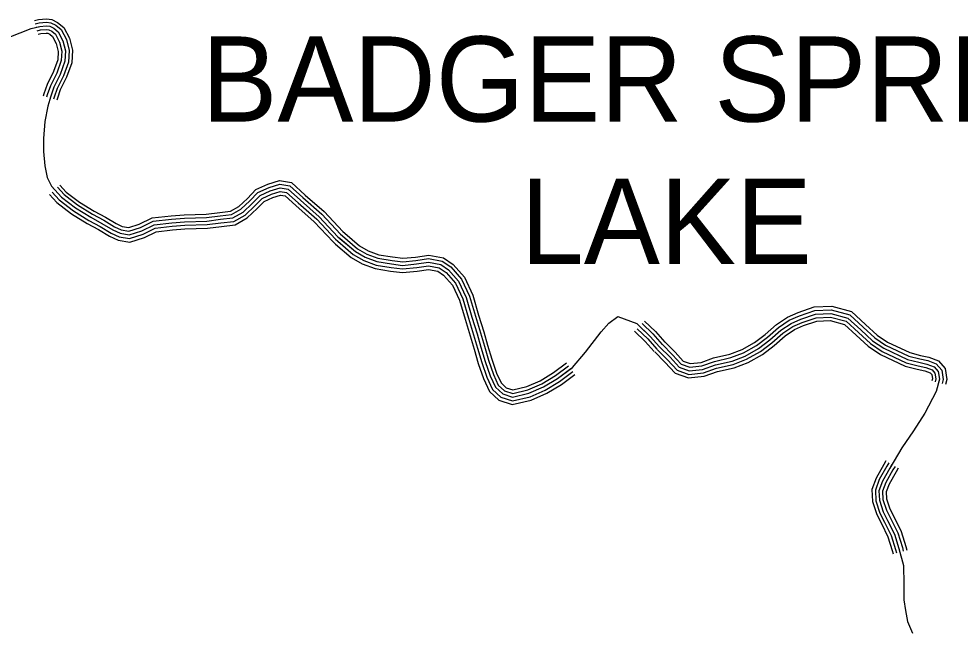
# Model space of a CAD drawing. Extents: x 1551132 to 1791609, y 378168 to 563823.
# Drawn here: x 1635413 to 1640663, y 406709 to 410129 of the extents above; entities that cross this region are included whole.
import ezdxf

# ---------------------------------------------------------------- set-up
doc = ezdxf.new("R2010")
doc.units = 0
doc.layers.add('DESIGN - DRAINAGE - Bridges and Cross Drains Size Text', color=7, linetype='Continuous')
doc.layers.add('SURVEY - DRAINAGE - Natural Features', color=7, linetype='Continuous')

msp = doc.modelspace()

# ---------------------------------------------------------------- linework, layer by layer
at = {"layer": 'SURVEY - DRAINAGE - Natural Features'}
for points in [[(1635359.718, 410026.692), (1635481.44, 410074.885), (1635529.898, 410087.352), (1635566.022, 410090.202), (1635585.938, 410087.56), (1635607.587, 410076.852), (1635632.887, 410056.01), (1635659.236, 410007.083), (1635673.311, 409950.54), (1635669.328, 409892.572), (1635642.811, 409819.295), (1635608.362, 409748.277), (1635590.654, 409698.759), (1635574.746, 409643.174), (1635557.813, 409557.572), (1635550.53, 409461.644), (1635550.063, 409389.542), (1635557.322, 409309.173), (1635571.13, 409244.622), (1635595.471, 409195.762), (1635651.394, 409133.877), (1635729.442, 409075.284), (1635813.69, 409022.499), (1635876.564, 408988.432), (1635937.371, 408952.431), (1635978.728, 408933.08), (1636028.502, 408925.472), (1636099.292, 408947.247), (1636168.49, 408981.098), (1636266.921, 408991.965), (1636337.161, 408997.732), (1636461.375, 409001.774), (1636537.748, 409011.349), (1636606.055, 409019.183), (1636663.196, 409051.409), (1636714.878, 409099.835), (1636758.435, 409144.52), (1636815.367, 409170.745), (1636869.957, 409187.029), (1636915.723, 409179.554), (1636983.638, 409117.277), (1637088.577, 409025.775), (1637192.833, 408914.256), (1637290.047, 408831.012), (1637344.996, 408799.203), (1637410.211, 408775.077), (1637491.826, 408762.452), (1637553.591, 408754.46), (1637629.898, 408762.035), (1637698.271, 408771.869), (1637765.903, 408759.685), (1637808.919, 408730.259), (1637864.767, 408666.374), (1637907.666, 408574.847), (1637939.957, 408465.636), (1637968.798, 408372.558), (1637990.256, 408297.74), (1638013.572, 408218.863), (1638040.821, 408137.861), (1638070.687, 408074.801), (1638111.428, 408037.433), (1638166.86, 408019.633), (1638257.633, 408040.766), (1638338.897, 408076.234), (1638416.571, 408123.827), (1638500.719, 408185.245), (1638573.7, 408271.056), (1638661.623, 408384.442), (1638703.247, 408431.185), (1638754.588, 408469.611), (1638859.31, 408430.202), (1638934.875, 408357.667), (1638986.932, 408299.907)], [(1635359.718, 410026.692), (1635481.44, 410074.885), (1635529.898, 410087.352), (1635566.022, 410090.202), (1635585.938, 410087.56), (1635607.587, 410076.852), (1635632.887, 410056.01), (1635659.236, 410007.083), (1635673.311, 409950.54), (1635669.328, 409892.572), (1635642.811, 409819.295), (1635608.362, 409748.277), (1635590.654, 409698.759), (1635574.746, 409643.174), (1635557.813, 409557.572), (1635550.53, 409461.644), (1635550.063, 409389.542), (1635557.322, 409309.173), (1635571.13, 409244.622), (1635595.471, 409195.762), (1635651.394, 409133.877), (1635729.442, 409075.284), (1635813.69, 409022.499), (1635876.564, 408988.432), (1635937.371, 408952.431), (1635978.728, 408933.08), (1636028.502, 408925.472), (1636099.292, 408947.247), (1636168.49, 408981.098), (1636266.921, 408991.965), (1636337.161, 408997.732), (1636461.375, 409001.774), (1636537.748, 409011.349), (1636606.055, 409019.183), (1636663.196, 409051.409), (1636714.878, 409099.835), (1636758.435, 409144.52), (1636815.367, 409170.745), (1636869.957, 409187.029), (1636915.723, 409179.554), (1636983.638, 409117.277), (1637088.577, 409025.775), (1637192.833, 408914.256), (1637290.047, 408831.012), (1637344.996, 408799.203), (1637410.211, 408775.077), (1637491.826, 408762.452), (1637553.591, 408754.46), (1637629.898, 408762.035), (1637698.271, 408771.869), (1637765.903, 408759.685), (1637808.919, 408730.259), (1637864.767, 408666.374), (1637907.666, 408574.847), (1637939.957, 408465.636), (1637968.798, 408372.558), (1637990.256, 408297.74), (1638013.572, 408218.863), (1638040.821, 408137.861), (1638070.687, 408074.801), (1638111.428, 408037.433), (1638166.86, 408019.633), (1638257.633, 408040.766), (1638338.897, 408076.234), (1638416.571, 408123.827), (1638500.719, 408185.245), (1638573.7, 408271.056), (1638661.623, 408384.442), (1638703.247, 408431.185), (1638754.588, 408469.611), (1638859.31, 408430.202), (1638934.875, 408357.667), (1638986.932, 408299.907)], [(1635500.223, 410119.995), (1635523.464, 410125.97), (1635567.063, 410129.403), (1635597.454, 410125.378), (1635628.912, 410109.819), (1635663.594, 410081.244), (1635695.894, 410021.259), (1635712.643, 409953.999), (1635707.86, 409884.447), (1635678.786, 409804.103), (1635644.37, 409733.151), (1635627.803, 409686.808), (1635624.637, 409675.766)], [(1635504.948, 410101.586), (1635526.598, 410107.153), (1635566.555, 410110.311), (1635591.846, 410106.953), (1635618.521, 410093.752), (1635648.636, 410068.952), (1635678.036, 410014.35), (1635693.477, 409952.315), (1635689.085, 409888.405), (1635661.261, 409811.503), (1635626.828, 409740.518), (1635609.704, 409692.633), (1635606.371, 409681)], [(1635509.931, 410082.219), (1635529.898, 410087.352), (1635566.022, 410090.202), (1635585.938, 410087.56), (1635607.587, 410076.852), (1635632.887, 410056.01), (1635659.236, 410007.083), (1635673.311, 409950.54), (1635669.328, 409892.572), (1635642.811, 409819.295), (1635608.362, 409748.277), (1635590.654, 409698.759), (1635587.146, 409686.508)], [(1635514.915, 410062.851), (1635533.198, 410067.552), (1635565.488, 410070.093), (1635580.03, 410068.168), (1635596.654, 410059.951), (1635617.137, 410043.068), (1635640.437, 409999.817), (1635653.145, 409948.765), (1635649.57, 409896.739), (1635624.362, 409827.087), (1635589.896, 409756.035), (1635571.605, 409704.884), (1635567.922, 409692.017)], [(1635519.889, 410043.476), (1635536.497, 410047.751), (1635564.955, 410049.993), (1635574.13, 410048.776), (1635585.721, 410043.043), (1635601.396, 410030.126), (1635621.637, 409992.541), (1635632.97, 409946.99), (1635629.804, 409900.914), (1635605.912, 409834.871), (1635571.43, 409763.785), (1635552.555, 409711.009), (1635548.697, 409697.525)], [(1635627.795, 409189.829), (1635664.944, 409148.719), (1635740.775, 409091.784), (1635823.773, 409039.783), (1635886.422, 409005.832), (1635946.721, 408970.14), (1635984.595, 408952.414), (1636027.002, 408945.931), (1636091.909, 408965.906), (1636162.832, 409000.599), (1636265.005, 409011.874), (1636336.02, 409017.708), (1636459.8, 409021.733), (1636535.365, 409031.208), (1636599.755, 409038.592), (1636651.279, 409067.651), (1636700.87, 409114.119), (1636746.702, 409161.137), (1636808.292, 409189.504), (1636868.649, 409207.513), (1636924.839, 409198.33), (1636996.971, 409132.186), (1637102.494, 409040.175), (1637206.683, 408928.723), (1637217.957, 408919.072)], [(1635641.886, 409202.571), (1635677.81, 409162.811), (1635751.542, 409107.46), (1635833.348, 409056.2), (1635895.797, 409022.366), (1635955.612, 408986.957), (1635990.17, 408970.781), (1636025.569, 408965.373), (1636084.901, 408983.623), (1636157.457, 409019.116), (1636263.188, 409030.791), (1636334.928, 409036.683), (1636458.309, 409040.7), (1636533.099, 409050.075), (1636593.772, 409057.034), (1636639.954, 409083.076), (1636687.57, 409127.694), (1636735.552, 409176.921), (1636801.567, 409207.33), (1636867.399, 409226.964), (1636933.498, 409216.172), (1637009.637, 409146.353), (1637115.71, 409053.867), (1637219.841, 408942.473), (1637230.316, 408933.506)], [(1635583.279, 409149.602), (1635624.303, 409104.201), (1635706.776, 409042.283), (1635793.524, 408987.932), (1635856.839, 408953.622), (1635918.663, 408917.022), (1635966.995, 408894.413), (1636031.51, 408884.546), (1636114.05, 408909.938), (1636179.807, 408942.106), (1636270.755, 408952.148), (1636339.453, 408957.781), (1636464.517, 408961.856), (1636542.515, 408971.632), (1636618.655, 408980.365), (1636687.037, 409018.933), (1636742.885, 409071.268), (1636781.901, 409111.285), (1636829.525, 409133.228), (1636872.582, 409146.07), (1636897.49, 409142.003), (1636956.972, 409087.46), (1637060.753, 408996.966), (1637165.134, 408885.313), (1637178.933, 408873.496)], [(1635598.112, 409163.011), (1635637.845, 409119.035), (1635718.109, 409058.783), (1635803.607, 409005.215), (1635866.706, 408971.031), (1635928.021, 408934.722), (1635972.862, 408913.746), (1636030.002, 408905.013), (1636106.675, 408928.589), (1636174.149, 408961.598), (1636268.838, 408972.057), (1636338.303, 408977.757), (1636462.95, 408981.815), (1636540.132, 408991.491), (1636612.355, 408999.774), (1636675.112, 409035.167), (1636728.886, 409085.551), (1636770.168, 409127.903), (1636822.442, 409151.987), (1636871.266, 409166.545), (1636906.607, 409160.779), (1636970.305, 409102.369), (1637074.661, 409011.375), (1637178.983, 408899.788), (1637191.941, 408888.688)], [(1635612.953, 409176.42), (1635651.394, 409133.877), (1635729.442, 409075.284), (1635813.69, 409022.499), (1635876.564, 408988.432), (1635937.371, 408952.431), (1635978.728, 408933.08), (1636028.502, 408925.472), (1636099.292, 408947.247), (1636168.49, 408981.098), (1636266.921, 408991.965), (1636337.161, 408997.732), (1636461.375, 409001.774), (1636537.748, 409011.349), (1636606.055, 409019.183), (1636663.196, 409051.409), (1636714.878, 409099.835), (1636758.435, 409144.52), (1636815.367, 409170.745), (1636869.957, 409187.029), (1636915.723, 409179.554), (1636983.638, 409117.277), (1637088.577, 409025.775), (1637192.833, 408914.256), (1637204.949, 408903.88)], [(1637230.316, 408933.506), (1637312.689, 408862.971), (1637361.654, 408834.629), (1637420.053, 408813.02), (1637497.309, 408801.069), (1637554.175, 408793.711), (1637625.19, 408800.761), (1637698.971, 408811.37), (1637781.036, 408796.586), (1637835.018, 408759.652), (1637897.75, 408687.908), (1637944.232, 408588.731), (1637977.281, 408476.936), (1638006.172, 408383.709), (1638027.696, 408308.648), (1638050.763, 408230.613), (1638077.054, 408152.478), (1638102.67, 408098.385), (1638131.486, 408071.951), (1638168.518, 408060.059), (1638245.308, 408077.942), (1638320.823, 408110.902), (1638394.854, 408156.261), (1638468.228, 408209.813)], [(1637191.941, 408888.688), (1637278.439, 408814.62), (1637336.455, 408781.035), (1637405.161, 408755.618), (1637489.018, 408742.651), (1637553.291, 408734.334), (1637632.306, 408742.176), (1637697.913, 408751.61), (1637758.145, 408740.76), (1637795.535, 408715.184), (1637847.851, 408655.332), (1637888.917, 408567.73), (1637920.816, 408459.844), (1637949.632, 408366.842), (1637971.056, 408292.148), (1637994.497, 408212.838), (1638022.238, 408130.369), (1638054.287, 408062.709), (1638101.136, 408019.732), (1638166.01, 407998.899), (1638263.949, 408021.699), (1638348.164, 408058.459), (1638427.712, 408107.193), (1638503.01, 408162.153)], [(1637204.949, 408903.88), (1637290.047, 408831.012), (1637344.996, 408799.203), (1637410.211, 408775.077), (1637491.826, 408762.452), (1637553.591, 408754.46), (1637629.898, 408762.035), (1637698.271, 408771.869), (1637765.903, 408759.685), (1637808.919, 408730.259), (1637864.767, 408666.374), (1637907.666, 408574.847), (1637939.957, 408465.636), (1637968.798, 408372.558), (1637990.256, 408297.74), (1638013.572, 408218.863), (1638040.821, 408137.861), (1638070.687, 408074.801), (1638111.428, 408037.433), (1638166.86, 408019.633), (1638257.633, 408040.766), (1638338.897, 408076.234), (1638416.571, 408123.827), (1638491.219, 408178.312)], [(1637217.957, 408919.072), (1637301.655, 408847.404), (1637353.538, 408817.37), (1637415.261, 408794.536), (1637494.634, 408782.252), (1637553.891, 408774.585), (1637627.489, 408781.894), (1637698.629, 408792.128), (1637773.661, 408778.611), (1637822.302, 408745.335), (1637881.683, 408677.416), (1637926.416, 408581.964), (1637959.098, 408471.428), (1637987.964, 408378.275), (1638009.455, 408303.332), (1638032.646, 408224.888), (1638059.404, 408145.352), (1638087.087, 408086.893), (1638121.719, 408055.133), (1638167.71, 408040.366), (1638251.316, 408059.834), (1638329.631, 408094.01), (1638405.429, 408140.461), (1638479.428, 408194.471)], [(1637178.933, 408873.496), (1637266.823, 408798.236), (1637327.913, 408762.868), (1637400.111, 408736.159), (1637486.201, 408722.842), (1637552.991, 408714.2), (1637634.723, 408722.317), (1637697.554, 408731.351), (1637750.387, 408721.834), (1637782.144, 408700.109), (1637830.943, 408644.29), (1637870.167, 408560.605), (1637901.675, 408454.044), (1637930.465, 408361.125), (1637951.848, 408286.556), (1637975.423, 408206.812), (1638003.664, 408122.868), (1638037.888, 408050.608), (1638090.853, 408002.024), (1638165.16, 407978.165), (1638270.274, 408002.64), (1638357.43, 408040.683), (1638438.845, 408090.56), (1638514.802, 408146.003)], [(1639015.19, 408328.216), (1639074.005, 408269.506), (1639117.954, 408220.68), (1639157.195, 408207.088), (1639217.769, 408213.313), (1639286.4, 408238.256), (1639378.898, 408259.265), (1639446.622, 408284.982), (1639516.845, 408323.741), (1639575.144, 408369.209), (1639638.142, 408424.311), (1639700.516, 408465.887), (1639760.164, 408492.304), (1639848.379, 408522.205), (1639946.31, 408525.897), (1640056.907, 408496.763), (1640135.897, 408423.678), (1640199.604, 408365.551), (1640257.236, 408326.817), (1640382.941, 408267.44), (1640441.982, 408252.515), (1640487.781, 408242.648), (1640541.621, 408222.731), (1640578.945, 408179.463), (1640588.536, 408117.595), (1640581.245, 408090.036)], [(1638972.799, 408285.748), (1639030.481, 408228.172), (1639083.705, 408169.045), (1639150.112, 408146.036), (1639231.285, 408154.387), (1639303.358, 408180.579), (1639396.273, 408201.688), (1639471.896, 408230.397), (1639549.994, 408273.507), (1639613.368, 408322.933), (1639674.691, 408376.559), (1639729.515, 408413.11), (1639781.989, 408436.344), (1639859.37, 408462.578), (1639939.652, 408465.604), (1640027.15, 408442.553), (1640095.306, 408379.493), (1640162.447, 408318.233), (1640227.52, 408274.49), (1640362.592, 408210.697), (1640428.307, 408194.088), (1640470.973, 408184.896), (1640506.297, 408171.83), (1640522.288, 408153.287), (1640527.321, 408120.803), (1640523.246, 408105.386)], [(1638986.932, 408299.907), (1639044.989, 408241.947), (1639095.121, 408186.254), (1639152.47, 408166.387), (1639226.777, 408174.029), (1639297.708, 408199.805), (1639390.481, 408220.88), (1639463.471, 408248.589), (1639538.944, 408290.249), (1639600.626, 408338.358), (1639662.508, 408392.477), (1639719.849, 408430.703), (1639774.714, 408454.995), (1639855.704, 408482.454), (1639941.868, 408485.704), (1640037.066, 408460.62), (1640108.84, 408394.218), (1640174.83, 408334.009), (1640237.428, 408291.933), (1640369.375, 408229.614), (1640432.865, 408213.564), (1640476.572, 408204.147), (1640518.071, 408188.797), (1640541.171, 408162.013), (1640547.729, 408119.736), (1640529.346, 408050.201), (1640465.198, 407930.048), (1640401.807, 407831.912), (1640338.484, 407735.776), (1640270.619, 407623.757), (1640230.103, 407550.93), (1640210.262, 407497.47), (1640212.487, 407445.31), (1640234.278, 407380.509), (1640258.627, 407331.649), (1640296.01, 407254.322), (1640321.326, 407175.386), (1640346.1, 407080.434), (1640348.533, 406976.181), (1640349.525, 406888.004), (1640357.533, 406829.644), (1640369.408, 406767.159), (1640397.198, 406702.166)], [(1638986.932, 408299.907), (1639044.989, 408241.947), (1639095.121, 408186.254), (1639152.47, 408166.387), (1639226.777, 408174.029), (1639297.708, 408199.805), (1639390.481, 408220.88), (1639463.471, 408248.589), (1639538.944, 408290.249), (1639600.626, 408338.358), (1639662.508, 408392.477), (1639719.849, 408430.703), (1639774.714, 408454.995), (1639855.704, 408482.454), (1639941.868, 408485.704), (1640037.066, 408460.62), (1640108.84, 408394.218), (1640174.83, 408334.009), (1640237.428, 408291.933), (1640369.375, 408229.614), (1640432.865, 408213.564), (1640476.572, 408204.147), (1640518.071, 408188.797), (1640541.171, 408162.013), (1640547.729, 408119.736), (1640529.346, 408050.201), (1640465.198, 407930.048), (1640401.807, 407831.912), (1640338.484, 407735.776), (1640270.619, 407623.757), (1640230.103, 407550.93), (1640210.262, 407497.47), (1640212.487, 407445.31), (1640234.278, 407380.509), (1640258.627, 407331.649), (1640296.01, 407254.322), (1640321.326, 407175.386), (1640346.1, 407080.434), (1640348.533, 406976.181), (1640349.525, 406888.004), (1640357.533, 406829.644), (1640369.408, 406767.159), (1640397.198, 406702.166)], [(1638986.932, 408299.907), (1639044.989, 408241.947), (1639095.121, 408186.254), (1639152.47, 408166.387), (1639226.777, 408174.029), (1639297.708, 408199.805), (1639390.481, 408220.88), (1639463.471, 408248.589), (1639538.944, 408290.249), (1639600.626, 408338.358), (1639662.508, 408392.477), (1639719.849, 408430.703), (1639774.714, 408454.995), (1639855.704, 408482.454), (1639941.868, 408485.704), (1640037.066, 408460.62), (1640108.84, 408394.218), (1640174.83, 408334.009), (1640237.428, 408291.933), (1640369.375, 408229.614), (1640432.865, 408213.564), (1640476.572, 408204.147), (1640518.071, 408188.797), (1640541.171, 408162.013), (1640547.729, 408119.736), (1640542.579, 408100.269)], [(1639001.065, 408314.066), (1639059.497, 408255.723), (1639106.538, 408203.463), (1639154.828, 408186.737), (1639222.268, 408193.671), (1639292.059, 408219.03), (1639384.69, 408240.072), (1639455.046, 408266.781), (1639527.895, 408306.991), (1639587.885, 408353.784), (1639650.325, 408408.394), (1639710.182, 408448.295), (1639767.439, 408473.645), (1639852.037, 408502.33), (1639944.085, 408505.805), (1640046.983, 408478.687), (1640122.373, 408408.944), (1640187.213, 408349.784), (1640247.336, 408309.375), (1640376.158, 408248.531), (1640437.423, 408233.039), (1640482.172, 408223.398), (1640529.846, 408205.764), (1640560.054, 408170.738), (1640568.137, 408118.67), (1640561.912, 408095.153)], [(1638874.818, 408415.31), (1638934.875, 408357.667), (1638986.932, 408299.907)], [(1638888.668, 408429.744), (1638949.25, 408371.592), (1639001.79, 408313.299)], [(1638901.826, 408443.444), (1638962.9, 408384.826), (1639015.898, 408326.016)], [(1638959.383, 408272.306), (1639016.698, 408215.08), (1639072.864, 408152.695), (1639147.87, 408126.711), (1639235.56, 408135.728), (1639308.733, 408162.312), (1639401.773, 408183.454), (1639479.896, 408213.105), (1639560.494, 408257.598), (1639625.476, 408308.283), (1639686.258, 408361.442), (1639738.698, 408396.393), (1639788.897, 408418.619), (1639862.845, 408443.695), (1639937.544, 408446.511), (1640017.725, 408425.386), (1640082.457, 408365.501), (1640150.68, 408303.249), (1640218.112, 408257.923), (1640356.142, 408192.73), (1640423.974, 408175.58), (1640465.648, 408166.604), (1640495.105, 408155.704), (1640504.347, 408144.995), (1640507.938, 408121.82), (1640504.88, 408110.245)], [(1638847.119, 408386.451), (1638906.134, 408329.808), (1638957.225, 408273.123)], [(1638860.969, 408400.876), (1638920.501, 408343.741), (1638972.074, 408286.515)], [(1640249.127, 407663.549), (1640236.894, 407643.349), (1640194.579, 407567.288), (1640170.963, 407503.67), (1640173.762, 407438.118), (1640198.17, 407365.525), (1640223.62, 407314.465), (1640259.71, 407239.805), (1640283.86, 407164.503), (1640288.843, 407145.419)], [(1640265.377, 407653.707), (1640253.319, 407633.807), (1640211.887, 407559.322), (1640190.112, 407500.645), (1640192.629, 407441.627), (1640215.761, 407372.825), (1640240.677, 407322.832), (1640277.393, 407246.88), (1640302.109, 407169.803), (1640307.226, 407150.211)], [(1640282.485, 407643.34), (1640270.619, 407623.757), (1640230.103, 407550.93), (1640210.262, 407497.47), (1640212.487, 407445.31), (1640234.278, 407380.509), (1640258.627, 407331.649), (1640296.01, 407254.322), (1640321.326, 407175.386), (1640326.575, 407155.261)], [(1640299.593, 407632.974), (1640287.918, 407613.706), (1640248.319, 407542.538), (1640230.411, 407494.295), (1640232.344, 407448.994), (1640252.794, 407388.192), (1640276.577, 407340.466), (1640314.626, 407261.764), (1640340.542, 407180.97), (1640345.925, 407160.311)], [(1640316.693, 407622.607), (1640305.209, 407603.664), (1640266.544, 407534.146), (1640250.569, 407491.111), (1640252.211, 407452.685), (1640271.31, 407395.876), (1640294.535, 407349.274), (1640333.242, 407269.206), (1640359.75, 407186.553), (1640365.283, 407165.361)]]:
    msp.add_lwpolyline(points, dxfattribs=at)

# ---------------------------------------------------------------- texts
at = {"layer": 'DESIGN - DRAINAGE - Bridges and Cross Drains Size Text'}
for s, height, p in [('BADGER SPRING', 475.18888, (1636431.693, 409556.222)), ('LAKE', 475.1889, (1638210.942, 408762.51))]:
    msp.add_text(s, height=height, rotation=0.000033, dxfattribs=at).set_placement(p)

doc.saveas('drawing.dxf')
